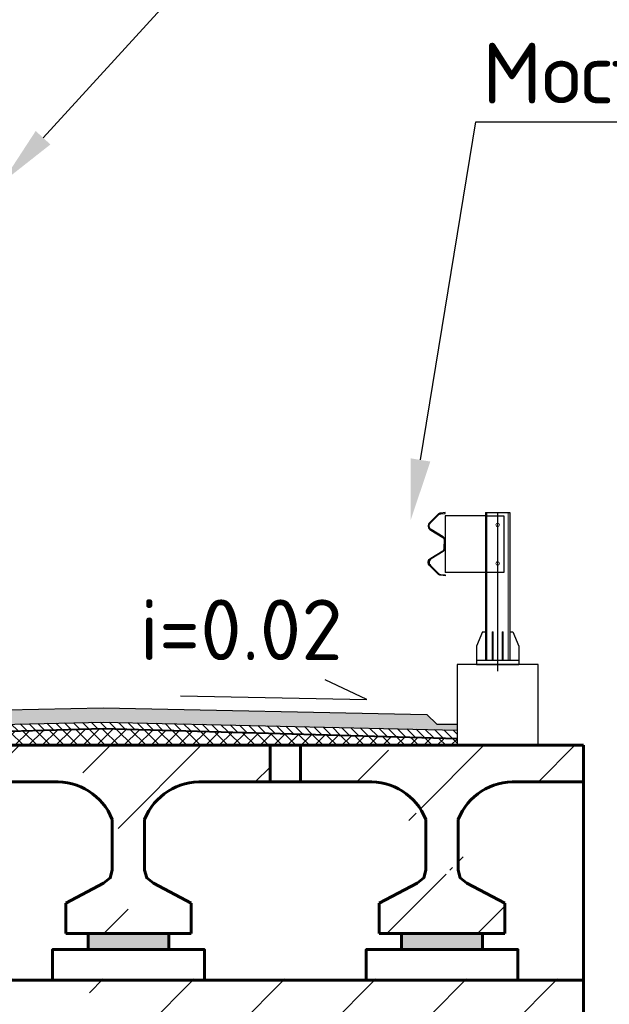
# Model space of a CAD drawing. Header units: millimetres. Extents: x 452087 to 582075, y 10891 to 81641.
# Tile 300 of 311: x 564893 to 567808, y 55256 to 60122. Entities that reach past the tile are written whole.
import ezdxf
from ezdxf import colors
from ezdxf.entities.mleader import LeaderData, LeaderLine
from ezdxf.enums import TextEntityAlignment as Align
from ezdxf.math import Vec2, Vec3

# ---------------------------------------------------------------- set-up
doc = ezdxf.new("R2010")
doc.units = ezdxf.units.MM
doc.layers.add('Non Print', color=7, linetype='Continuous', plot=False)
doc.layers.add('ГТО-2_Видовой экран', color=4, linetype='Continuous', plot=False)
for name, color, linetype, lineweight in [('ГТО-1_Линии', 7, 'Continuous', 25), ('ГТО-1_Линии основные', 3, 'Continuous', 60), ('ГТО-2_Бетон 0.6', 2, 'Continuous', 60), ('ГТО-2_Бетон_025', 7, 'Continuous', 25), ('ГТО-2_Бетон_060', 3, 'Continuous', 60), ('ГТО-2_Текст', 2, 'Continuous', 35), ('ГТО-2_Штриховка', 252, 'Continuous', 18)]:
    doc.layers.add(name, color=color, linetype=linetype, lineweight=lineweight)
for name, color, linetype in [('ГТО-2_Выноски', 7, 'Continuous'), ('ГТО-2_Размеры', 7, 'Continuous'), ('ОСК_Выноски', 7, 'Continuous')]:
    doc.layers.add(name, color=color, linetype=linetype)
doc.layers.add('ГТО-2_Штриховка_018', color=7, linetype='Continuous', lineweight=18, true_color=0x6b6b6b)
doc.styles.add('MOSOBL (isocpeur)', font='isocpeur.ttf')
doc.styles.add('RomanS', font='romans.shx', dxfattribs={"width": 0.7})

# ---------------------------------------------------------------- blocks, each defined once
blk = doc.blocks.new('*U506')
at = {"color": 7, "lineweight": 25, "ltscale": 100}
blk.add_line((12.12235261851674, -4.453533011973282e-15), (2.608070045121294e-16, 2.671515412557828e-46), dxfattribs=at)
at = {"color": 3, "lineweight": 60, "ltscale": 100}
for p, q in [((9.122352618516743, -3.351387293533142e-15), (6.122352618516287, -3.000000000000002)), ((12.12235261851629, -3.000000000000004), (9.122352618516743, -3.351387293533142e-15))]:
    blk.add_line(p, q, dxfattribs=at)
at = {"color": 2, "lineweight": 35, "ltscale": 100}
for p, q in [((9.122352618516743, -3.351387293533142e-15), (9.12235261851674, -7.995848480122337)), ((9.12235261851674, -7.995848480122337), (28.83584353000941, -7.995848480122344))]:
    blk.add_line(p, q, dxfattribs=at)
at = {"color": 2, "ltscale": 100, "style": 'RomanS', "width": 0.8, "flags": 8}
for tag, p in [('OTMETKA', (26.52636689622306, -4.995848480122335)), ('OTMETKA_2', (12.35340571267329, -10.99584848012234))]:
    blk.add_attdef(tag, text='', height=3, dxfattribs=at).set_placement(p, align=Align.MIDDLE_RIGHT)
blk = doc.blocks.new('*U500')
at = {"color": 2, "lineweight": 35, "ltscale": 100}
for p, q in [((9.122352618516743, -4.086151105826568e-15), (9.122352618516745, 7.99584848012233)), ((9.122352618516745, 7.99584848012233), (23.11826851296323, 7.995848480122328))]:
    blk.add_line(p, q, dxfattribs=at)
at = {"color": 3, "lineweight": 60, "ltscale": 100}
for p, q in [((9.122352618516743, -4.086151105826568e-15), (6.122352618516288, 2.999999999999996)), ((12.12235261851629, 2.999999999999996), (9.122352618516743, -4.086151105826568e-15))]:
    blk.add_line(p, q, dxfattribs=at)
at = {"color": 7, "lineweight": 25, "ltscale": 100}
blk.add_line((12.12235261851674, -4.453533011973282e-15), (2.608070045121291e-16, -2.969022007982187e-15), dxfattribs=at)
at = {"color": 2, "ltscale": 100, "style": 'RomanS', "width": 0.8, "flags": 8}
for tag, p in [('OTMETKA', (26.52636689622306, 10.99584848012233)), ('OTMETKA_2', (12.35340571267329, 4.995848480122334))]:
    blk.add_attdef(tag, text='', height=3, dxfattribs=at).set_placement(p, align=Align.MIDDLE_RIGHT)
blk = doc.blocks.new('11-МО-ГОСТ 26804-86')
at = {"layer": 'Non Print', "ltscale": 0.25}
blk.add_line((0, 750.0000000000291), (0, -33.75085660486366), dxfattribs=at)
blk.add_lwpolyline([(60, 734.0000000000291), (0, 734.0000000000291), (-30, 734.0000000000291), (-30, 454.0000000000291), (60, 454)], dxfattribs=at)
at = {"layer": 'ГТО-1_Линии', "ltscale": 3}
for p, q in [((-60, 750.0000000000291), (-60, 20.00000000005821)), ((60, 750.0000000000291), (-60, 750.0000000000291)), ((60, 750.0000000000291), (60, 20.00000000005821)), ((60, 734.0000000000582), (260, 734.0000000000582)), ((260.0000000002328, 734.0000000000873), (260.0000000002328, 454)), ((60, 454), (260.0000000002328, 454.0000000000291)), ((-75, 160.0000000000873), (-105, 90.0000000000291)), ((-60, 160.0000000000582), (-75, 160.0000000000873)), ((75, 160.0000000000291), (60, 160.0000000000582)), ((75, 160.0000000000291), (105, 90.0000000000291)), ((-105, 90.0000000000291), (-105, 2.91038304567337e-11)), ((105, 90.0000000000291), (105, 2.91038304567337e-11)), ((105, 20.0000000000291), (-105, 20.0000000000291)), ((105, 0), (-105, 0))]:
    blk.add_line(p, q, dxfattribs=at)
at = {"layer": 'ГТО-1_Линии', "color": 251, "lineweight": 13}
for p, q in [((-52.6999999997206, 750.0000000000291), (-52.6999999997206, 20.00000000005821)), ((52.70000000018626, 750.0000000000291), (52.69999999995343, 20.00000000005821)), ((-26.99999999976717, 159.9999999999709), (-26.99999999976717, 20.0000000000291)), ((-26.99999999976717, 159.9999999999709), (-22.99999999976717, 159.9999999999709)), ((-23, 160), (-22.99999999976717, 20.0000000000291)), ((23, 160), (22.99999999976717, 20.0000000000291)), ((26.99999999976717, 159.9999999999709), (22.99999999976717, 159.9999999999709)), ((26.99999999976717, 159.9999999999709), (26.99999999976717, 20.0000000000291)), ((-22.99999999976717, 90.0000000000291), (-26.99999999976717, 90.0000000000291)), ((22.99999999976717, 90.0000000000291), (26.99999999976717, 90.0000000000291))]:
    blk.add_line(p, q, dxfattribs=at)
at = {"layer": 'ГТО-1_Линии'}
for points in [[(260.0000000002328, 594.0000000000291), (260.0000000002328, 614.0000000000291, -0.2636043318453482), (269.2341612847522, 630.2981101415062), (328.7938217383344, 665.9862993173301, 0.4893206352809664), (332.791101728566, 698.9071563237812), (293.4784727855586, 737.9137301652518, 0.1721257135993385), (280.7769491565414, 743.9023548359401), (260.0000000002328, 745.9800497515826), (260.0000000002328, 750.0000000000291), (281.1749640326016, 747.8825035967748, -0.1721257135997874), (296.2958254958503, 740.7531885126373), (335.6084544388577, 701.7466146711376, -0.489320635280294), (330.849787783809, 662.5551182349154), (271.290127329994, 626.8669290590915, 0.2636043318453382), (264.0000000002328, 614.0000000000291), (264.0000000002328, 594.0000000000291)], [(260.0000000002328, 594.0000000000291), (260.0000000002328, 574.0000000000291, 0.2636043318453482), (269.2341612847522, 557.701889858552), (328.7938217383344, 522.0137006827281, -0.4893206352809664), (332.791101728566, 489.092843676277), (293.4784727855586, 450.0862698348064, -0.1721257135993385), (280.7769491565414, 444.0976451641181), (260.0000000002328, 442.0199502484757), (260.0000000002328, 438.0000000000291), (281.1749640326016, 440.1174964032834, 0.1721257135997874), (296.2958254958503, 447.2468114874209), (335.6084544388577, 486.2533853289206, 0.489320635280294), (330.849787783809, 525.4448817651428), (271.290127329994, 561.1330709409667, -0.2636043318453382), (264.0000000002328, 574.0000000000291), (264.0000000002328, 594.0000000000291)]]:
    blk.add_lwpolyline(points, format="xyb", dxfattribs=at)
at = {"layer": 'ГТО-1_Линии', "color": 251, "lineweight": 13}
for centre in [(0, 689.0000000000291), (0, 499.0000000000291)]:
    blk.add_circle(centre, 9, dxfattribs=at)

msp = doc.modelspace()

# ---------------------------------------------------------------- hatches: boundary and pattern name
at = {"layer": 'ГТО-2_Штриховка'}
h = msp.add_hatch(dxfattribs=at)
h.set_pattern_fill('ANSI35', color=256, scale=100)
h.set_pattern_definition([(45, (-17131.31968537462, -1493781.435636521), (-449.0128060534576, 449.0128060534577), []), (45, (-16682.30668537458, -1493781.435636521), (-449.0128060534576, 449.0128060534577), [793.75, -158.75, 0, -158.75])])
h.paths.add_polyline_path([(560273.2214827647, 43536.13356297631), (555873.2214381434, 43536.13356297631), (555873.2214381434, 50536.13356297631), (560273.2214827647, 50536.13356297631)], flags=16)
h.paths.add_polyline_path([(560281.2805248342, 43016.74871506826), (560273.2214827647, 39436.13356297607), (555873.2214381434, 39436.13356297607), (555873.2214381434, 43016.74871506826)], flags=16)
h.paths.add_polyline_path([(554872.968093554, 43536.13350305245), (540981.2725301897, 43536.13350305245), (540981.2736709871, 54483.43255902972), (542281.2805679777, 55136.1322087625), (542273.2135639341, 56036.1336435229), (553581.0270930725, 56036.13355929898), (553581.0270930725, 55236.1322086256), (554881.2804858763, 54586.13220514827)], flags=16)
h.paths.add_polyline_path([(560273.2214827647, 38936.13356297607), (560273.2214827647, 35286.13356297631), (555873.2214381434, 35286.13356297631), (555873.2214381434, 38936.13356297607)], flags=16)
h.paths.add_polyline_path([(554872.9708407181, 43036.13350319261), (554872.9466847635, 36436.10977318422), (548209.3620094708, 36436.13356297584), (548381.027071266, 36436.13116695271), (547361.027071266, 36436.1322056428), (547361.027071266, 36221.13116695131), (547141.027071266, 36221.13116695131), (547141.027071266, 36006.13116695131), (546921.027071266, 36006.13116695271), (546921.027071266, 35791.13116695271), (546701.027071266, 35791.13116695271), (546701.027071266, 35576.13116695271), (546481.027071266, 35576.13116695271), (546481.027071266, 35361.13116695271), (546261.027071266, 35361.13116695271), (546261.027071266, 35146.13116695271), (546041.027071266, 35146.13116695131), (546041.027071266, 34931.13116695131), (545821.027071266, 34931.13116695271), (545821.027071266, 34716.13116695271), (545601.027071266, 34716.13116695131), (545601.027071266, 34501.13116695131), (545381.0270712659, 34501.13048828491), (545381.027071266, 34236.13288430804), (540981.2725636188, 34236.13392278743), (540981.2732830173, 43016.74904985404), (545681.028756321, 43018.3859230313), (545681.0254290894, 42519.44096055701), (546676.127090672, 42522.71935278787), (546685.9270947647, 43015.10946834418), (549681.7494186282, 43016.73224522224), (549680.3047668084, 42521.08010613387), (550681.0270927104, 42521.08010599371), (550681.0270927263, 43036.13350319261)], flags=16)
h.paths.add_polyline_path([(540981.2805232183, 54486.1322049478), (540981.3316056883, 42536.13214571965)], flags=16)
h.paths.add_polyline_path([(540331.2725636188, 56536.13356297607), (540331.2710828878, 56536.13218095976), (539481.2725636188, 56614.45591069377), (539481.2725636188, 43036.13492030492), (538481.2725636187, 43036.13355914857), (538473.4733017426, 31236.1367494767), (539891.2761879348, 31236.13674947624), (542691.2807846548, 29236.13210877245), (543991.2805248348, 29236.13210877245), (545491.2805248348, 30236.13210877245), (554953.2217425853, 30236.13346610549), (556153.4702828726, 31036.13346610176), (564473.4748290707, 31036.13356303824), (564473.2214398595, 53098.49185841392), (567681.0266682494, 54406.13356297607), (567681.0266682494, 55381.13356297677), (562673.2214827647, 55381.13356297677), (562673.2214827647, 56536.13356297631), (561545.9906047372, 56536.13220564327), (561545.9906047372, 56286.13356297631), (561245.9906047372, 56286.13220564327), (561245.9906047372, 51036.13220564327), (555745.9906047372, 51036.13356297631), (555745.9906047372, 56036.13220564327), (555700.283171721, 56036.13220564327), (555745.9906047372, 56286.13135064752), (555445.9906047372, 56286.13084831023), (555445.9906047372, 56536.13084831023)])
at = {"layer": 'ГТО-2_Штриховка_018'}
h = msp.add_hatch(color=256, dxfattribs=at)
h.dxf.hatch_style = 1
h.paths.add_polyline_path([(565306.0266682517, 56721.13220630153), (566906.0172842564, 56689.13239398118), (566956.0266682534, 56641.15061096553), (567056.0252306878, 56641.15061096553), (567055.9118359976, 56611.15320074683), (565306.0266682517, 56651.11820770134)])
h.paths.add_polyline_path([(563706.0360522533, 56689.13239398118), (565306.0266682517, 56721.13220630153), (565306.0266682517, 56651.11820770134), (563556.026668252, 56611.15056989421), (563556.0360522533, 56641.13220629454), (563656.0360522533, 56641.13220629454)])
h = msp.add_hatch(color=256, dxfattribs=at)
h.dxf.hatch_style = 1
h.paths.add_polyline_path([(565306.0266682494, 56721.13220630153), (566906.0172842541, 56689.13239398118), (566956.026668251, 56641.15061096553), (567056.0252306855, 56641.15061096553), (567055.9118359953, 56611.15320074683), (565306.0266682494, 56651.11820770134)])
h.paths.add_polyline_path([(563706.036052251, 56689.13239398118), (565306.0266682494, 56721.13220630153), (565306.0266682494, 56651.11820770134), (563556.0266682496, 56611.15056989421), (563556.036052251, 56641.13220629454), (563656.036052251, 56641.13220629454)])
h = msp.add_hatch(dxfattribs=at)
h.set_pattern_fill('ANSI31', color=256, scale=10, angle=90)
h.set_pattern_definition([(135, (-65455.9616176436, -142063.8677937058), (-22.45064030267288, -22.45064030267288), [])])
h.paths.add_polyline_path([(565306.0266682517, 56651.11820770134), (567056.0252306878, 56611.15061096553), (567056.0252306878, 56571.13428776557), (565306.0266682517, 56621.13424669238)])
h.paths.add_polyline_path([(565306.0266682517, 56651.11820770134), (565306.0266682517, 56621.13424669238), (563556.026668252, 56571.13424669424), (563556.026668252, 56611.15056989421)])
h = msp.add_hatch(dxfattribs=at)
h.set_pattern_fill('ANSI31', color=256, scale=10, angle=90)
h.set_pattern_definition([(135, (-65455.96161764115, -142063.8677937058), (-22.45064030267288, -22.45064030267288), [])])
h.paths.add_polyline_path([(565306.0266682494, 56651.11820770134), (567056.0252306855, 56611.15061096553), (567056.0252306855, 56571.13428776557), (565306.0266682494, 56621.13424669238)])
h.paths.add_polyline_path([(565306.0266682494, 56651.11820770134), (565306.0266682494, 56621.13424669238), (563556.0266682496, 56571.13424669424), (563556.0266682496, 56611.15056989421)])
h = msp.add_hatch(dxfattribs=at)
h.set_pattern_fill('ANSI37', color=256, scale=15)
h.set_pattern_definition([(45, (-65455.9616176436, -142063.8677937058), (-33.67596045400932, 33.67596045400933), []), (135, (-65455.9616176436, -142063.8677937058), (-33.67596045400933, -33.67596045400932), [])])
h.paths.add_polyline_path([(565306.0266682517, 56616.13220629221), (567056.0252306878, 56566.1322473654), (567056.0252306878, 56536.13220629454), (565431.0266682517, 56536.13220630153), (565306.0266682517, 56536.13220630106)])
h.paths.add_polyline_path([(565306.0266682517, 56616.13220629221), (565306.0266682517, 56536.13220629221), (563556.026668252, 56536.13220629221), (563556.026668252, 56566.13220629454)])
h = msp.add_hatch(dxfattribs=at)
h.set_pattern_fill('ANSI37', color=256, scale=15)
h.set_pattern_definition([(45, (-65455.96161764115, -142063.8677937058), (-33.67596045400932, 33.67596045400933), []), (135, (-65455.96161764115, -142063.8677937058), (-33.67596045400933, -33.67596045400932), [])])
h.paths.add_polyline_path([(565306.0266682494, 56616.13220629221), (567056.0252306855, 56566.1322473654), (567056.0252306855, 56536.13220629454), (565431.0266682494, 56536.13220630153), (565306.0266682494, 56536.13220630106)])
h.paths.add_polyline_path([(565306.0266682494, 56616.13220629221), (565306.0266682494, 56536.13220629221), (563556.0266682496, 56536.13220629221), (563556.0266682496, 56566.13220629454)])
h = msp.add_hatch(dxfattribs=at)
h.set_pattern_fill('ANSI35', color=256, scale=100)
h.set_pattern_definition([(45, (-66555.96157473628, -142063.8677937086), (-449.0128060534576, 449.0128060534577), []), (45, (-66106.94857473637, -142063.8677937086), (-449.0128060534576, 449.0128060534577), [793.75, -158.75, 0, -158.75])])
edge = h.paths.add_edge_path()
edge.add_line((565718.2819432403, 56348.25933442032), (566131.0266682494, 56356.13220629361))
edge.add_line((566131.0266682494, 56356.13220629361), (566131.0266682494, 56536.13220629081))
edge.add_line((566131.0266682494, 56536.13220629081), (564731.0266682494, 56536.13220629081))
edge.add_line((564731.0266682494, 56536.13220629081), (564731.0266682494, 56356.13220629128))
edge.add_line((564731.0266682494, 56356.13220629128), (565074.2727526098, 56356.46004291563))
edge.add_arc((565074.2727526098, 56057.86921539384), 298.5908275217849, 22.048447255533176, 79.20014833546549, ccw=False)
edge.add_line((565511.0266682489, 55918.42168581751), (565511.0266682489, 56169.95736131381))
edge.add_arc((565787.7805838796, 56057.86921541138), 298.5908275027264, 103.45935072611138, 157.9515527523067, ccw=False)
edge.add_line((565351.0266682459, 56169.95736133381), (565351.0266682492, 55918.42168581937))
edge.add_line((565554.2272145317, 55854.30676657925), (565521.1857397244, 55880.77729568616))
edge.add_line((565521.1857397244, 55880.77729568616), (565511.0266682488, 55918.42168581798))
edge.add_line((565307.8261219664, 55854.30676657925), (565340.8675967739, 55880.77729568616))
edge.add_line((565340.8675967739, 55880.77729568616), (565351.0266682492, 55918.42168581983))
edge.add_line((565307.8261219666, 55854.30676657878), (565121.0266682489, 55756.13220629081))
edge.add_line((565121.0266682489, 55756.13220629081), (565121.0266682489, 55606.13220629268))
edge.add_line((565121.0266682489, 55606.13220629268), (565741.0266682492, 55606.13220629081))
edge.add_line((565741.026668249, 55606.13220629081), (565741.0266682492, 55756.13220629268))
edge.add_line((565741.0266682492, 55756.13220629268), (565554.227214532, 55854.30676657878))
h = msp.add_hatch(dxfattribs=at)
h.set_pattern_fill('ANSI35', color=256, scale=100)
h.set_pattern_definition([(45, (-66055.96157473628, -142063.8677937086), (-449.0128060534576, 449.0128060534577), []), (45, (-65606.94857473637, -142063.8677937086), (-449.0128060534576, 449.0128060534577), [793.75, -158.75, 0, -158.75])])
edge = h.paths.add_edge_path()
edge.add_line((567351.768812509, 56356.13220629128), (567681.0266682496, 56356.13220629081))
edge.add_line((567681.0266682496, 56356.13220629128), (567681.0266682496, 56536.13220629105))
edge.add_line((567681.0266682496, 56536.13220629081), (566281.0266682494, 56536.13220629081))
edge.add_line((566281.0266682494, 56536.13220629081), (566281.0266682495, 56356.13220629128))
edge.add_line((566281.0266682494, 56356.13220629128), (566638.2609812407, 56356.13220629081))
edge.add_arc((567337.780583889, 56057.86921539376), 298.5908275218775, 447.31485417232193, 517.951552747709, ccw=False)
edge.add_arc((566624.2727526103, 56057.86921539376), 298.5908275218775, 382.0484472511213, 452.68514582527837, ccw=False)
edge.add_line((566901.0266682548, 56169.95736131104), (566901.0266682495, 55918.42168581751))
edge.add_line((567061.0266682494, 55918.42168581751), (567061.0266682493, 56169.95736132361))
edge.add_line((567104.2272145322, 55854.30676657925), (567071.1857397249, 55880.77729568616))
edge.add_line((567071.1857397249, 55880.77729568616), (567061.0266682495, 55918.42168581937))
edge.add_line((566857.8261219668, 55854.30676657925), (566890.8675967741, 55880.77729568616))
edge.add_line((566890.8675967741, 55880.77729568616), (566901.0266682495, 55918.42168581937))
edge.add_line((566857.8261219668, 55854.30676657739), (566671.0266682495, 55756.13220629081))
edge.add_line((566671.0266682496, 55756.13220629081), (566671.0266682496, 55606.13220629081))
edge.add_line((566671.0266682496, 55606.13220629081), (567291.0266682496, 55606.13220629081))
edge.add_line((567291.0266682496, 55606.13220629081), (567291.0266682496, 55756.13220629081))
edge.add_line((567291.0266682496, 55756.13220629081), (567104.2272145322, 55854.30676657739))
h = msp.add_hatch(color=256, dxfattribs=at)
h.dxf.hatch_style = 1
h.paths.add_polyline_path([(566781.0266682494, 55526.13220629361), (566781.0266682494, 55606.13220629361), (567181.0266682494, 55606.13220629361), (567181.0266682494, 55526.13220629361)])
h.paths.add_polyline_path([(565231.0266682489, 55526.13220629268), (565231.0266682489, 55606.13220629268), (565631.0266682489, 55606.13220629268), (565631.0266682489, 55526.13220629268)])
h.paths.add_polyline_path([(563681.0266682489, 55606.13220629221), (564081.0266682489, 55606.13220629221), (564081.0266682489, 55526.13220629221), (563681.0266682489, 55526.13220629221)])

# ---------------------------------------------------------------- linework, layer by layer
at = {"layer": 'ГТО-2_Бетон 0.6'}
for p, q in [((564981.0267111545, 56536.13220629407, 8.159861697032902e-09), (564831.0267111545, 56536.13220629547, 8.159861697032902e-09)), ((565681.0267111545, 56536.13220629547, 8.159861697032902e-09), (564981.0267111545, 56536.13220629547, 8.159861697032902e-09)), ((566381.0267111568, 56536.13220629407, 8.159861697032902e-09), (565181.0267111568, 56536.13220630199, 8.159861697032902e-09)), ((566381.0267111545, 56536.13220629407, 8.159861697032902e-09), (565181.0267111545, 56536.13220630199, 8.159861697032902e-09)), ((567681.0266682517, 56536.13220629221, 8.159861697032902e-09), (565431.0266682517, 56536.13220630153, 8.159861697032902e-09)), ((567681.0266682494, 56536.13220629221, 8.159861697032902e-09), (565431.0266682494, 56536.13220630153, 8.159861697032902e-09)), ((565681.0267111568, 56536.13220629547, 8.159861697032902e-09), (566381.0267111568, 56536.13220629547, 8.159861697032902e-09)), ((565681.0267111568, 56536.13220629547, 8.159861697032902e-09), (566381.0267111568, 56536.13220629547, 8.159861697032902e-09)), ((565681.0267111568, 56536.13220629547, 8.159861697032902e-09), (566381.0267111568, 56536.13220629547, 8.159861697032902e-09)), ((565681.0267111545, 56536.13220629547, 8.159861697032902e-09), (566381.0267111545, 56536.13220629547, 8.159861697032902e-09)), ((565681.0267111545, 56536.13220629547, 8.159861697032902e-09), (566381.0267111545, 56536.13220629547, 8.159861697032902e-09)), ((565681.0267111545, 56536.13220629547, 8.159861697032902e-09), (566381.0267111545, 56536.13220629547, 8.159861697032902e-09)), ((566131.0266682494, 56536.13220629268, 8.159861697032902e-09), (566131.0266682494, 56356.13220629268, 8.159861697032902e-09)), ((566281.0266682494, 56536.13220629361, 8.159861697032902e-09), (566281.0266682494, 56356.13220629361, 8.159861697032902e-09)), ((567681.0266682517, 56536.13220629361, 8.159861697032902e-09), (567681.0266682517, 56356.13220629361, 8.159861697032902e-09)), ((567681.0266682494, 56536.13220629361, 8.159861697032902e-09), (567681.0266682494, 56356.13220629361, 8.159861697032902e-09)), ((564731.0266682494, 56356.13220629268, 8.159861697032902e-09), (565060.2845239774, 56356.13220629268, 8.159861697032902e-09)), ((566131.0266682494, 56356.13220629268, 8.159861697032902e-09), (565801.7688125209, 56356.13220629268, 8.159861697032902e-09)), ((566281.0266682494, 56356.13220629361, 8.159861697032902e-09), (566131.0266682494, 56356.13220629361, 8.159861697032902e-09)), ((566281.0266682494, 56356.13220629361, 8.159861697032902e-09), (566610.2845239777, 56356.13220629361, 8.159861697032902e-09)), ((567681.0266682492, 56356.13220629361, 8.159861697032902e-09), (567351.7688125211, 56356.13220629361, 8.159861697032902e-09)), ((565351.0266682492, 55918.42168581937, 8.159861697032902e-09), (565351.0266682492, 56169.95736132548, 8.159861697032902e-09)), ((565511.0266682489, 55918.42168581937, 8.159861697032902e-09), (565511.0266682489, 56169.95736132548, 8.159861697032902e-09)), ((566901.0266682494, 55918.4216858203, 8.159861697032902e-09), (566901.0266682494, 56169.95736132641, 8.159861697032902e-09)), ((567061.0266682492, 55918.4216858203, 8.159861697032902e-09), (567061.0266682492, 56169.95736132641, 8.159861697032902e-09)), ((565121.0266682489, 55756.13220629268, 8.159861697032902e-09), (565307.8261219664, 55854.30676657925, 8.159861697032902e-09)), ((565741.0266682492, 55756.13220629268, 8.159861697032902e-09), (565554.2272145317, 55854.30676657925, 8.159861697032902e-09)), ((566671.0266682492, 55756.13220629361, 8.159861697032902e-09), (566857.8261219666, 55854.30676658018, 8.159861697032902e-09)), ((567291.0266682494, 55756.13220629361, 8.159861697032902e-09), (567104.227214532, 55854.30676658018, 8.159861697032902e-09)), ((565121.0266682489, 55606.13220629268, 8.159861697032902e-09), (565121.0266682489, 55756.13220629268, 8.159861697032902e-09)), ((565741.0266682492, 55606.13220629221, 8.159861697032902e-09), (565741.0266682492, 55756.13220629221, 8.159861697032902e-09)), ((566671.0266682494, 55606.13220629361, 8.159861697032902e-09), (566671.0266682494, 55756.13220629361, 8.159861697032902e-09)), ((567291.0266682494, 55606.13220629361, 8.159861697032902e-09), (567291.0266682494, 55756.13220629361, 8.159861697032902e-09)), ((565741.0266682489, 55606.13220629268, 8.159861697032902e-09), (565121.0266682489, 55606.13220629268, 8.159861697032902e-09)), ((567291.0266682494, 55606.13220629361, 8.159861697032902e-09), (566671.0266682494, 55606.13220629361, 8.159861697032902e-09)), ((567181.0266682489, 55376.13220629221, 8.159861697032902e-09), (563181.0266682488, 55376.13220644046, 8.159861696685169e-09)), ((567681.0266682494, 55376.13220629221, 8.159861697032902e-09), (563181.0266682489, 55376.1322056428, 8.159861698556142e-09))]:
    msp.add_line(p, q, dxfattribs=at)
at = {"layer": 'ГТО-2_Бетон 0.6', "elevation": 8.159861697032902e-09}
for points in [[(567681.0266682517, 56536.13220629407), (567681.0266682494, 55949.88563407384)], [(565307.8261219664, 55854.30676657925), (565340.8675967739, 55880.77729568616), (565351.0266682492, 55918.42168581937)], [(565554.2272145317, 55854.30676657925), (565521.1857397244, 55880.77729568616), (565511.0266682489, 55918.42168581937)], [(566857.8261219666, 55854.30676658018), (566890.8675967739, 55880.77729568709), (566901.0266682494, 55918.4216858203)], [(567104.227214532, 55854.30676658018), (567071.1857397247, 55880.77729568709), (567061.0266682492, 55918.4216858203)], [(565631.0266682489, 55606.13220629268), (565231.0266682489, 55606.13220629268), (565231.0266682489, 55526.13220629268), (565631.0266682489, 55526.13220629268), (565631.0266682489, 55606.13220629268)], [(567181.0266682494, 55606.13220629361), (566781.0266682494, 55606.13220629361), (566781.0266682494, 55526.13220629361), (567181.0266682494, 55526.13220629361), (567181.0266682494, 55606.13220629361)], [(565231.0266682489, 55526.13220629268), (565056.0266682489, 55526.13220629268), (565056.0266682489, 55376.13220629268)], [(565631.0266682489, 55526.13220629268), (565806.0266682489, 55526.13220629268), (565806.0266682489, 55376.13220629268), (565056.0266682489, 55376.13220629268)], [(566781.0266682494, 55526.13220629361), (566606.0266682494, 55526.13220629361), (566606.0266682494, 55376.13220629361)], [(567181.0266682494, 55526.13220629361), (567356.0266682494, 55526.13220629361), (567356.0266682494, 55376.13220629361), (566606.0266682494, 55376.13220629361)]]:
    msp.add_lwpolyline(points, dxfattribs=at)
at = {"layer": 'ГТО-2_Бетон 0.6', "elevation": 8.159861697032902e-09, "flags": 128}
msp.add_lwpolyline([(567681.0266682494, 56356.13220629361), (567681.0266682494, 54406.13220629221), (564481.280481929, 53101.77707301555)], dxfattribs=at)
at = {"layer": 'ГТО-2_Бетон 0.6'}
for centre, start, end in [((565074.2727526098, 56057.86921539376, 8.159861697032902e-09), 22.04844725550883, 92.68514582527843), ((565787.7805838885, 56057.86921539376, 8.159861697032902e-09), 87.3148541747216, 157.9515527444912), ((566624.27275261, 56057.86921539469, 8.159861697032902e-09), 22.04844725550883, 92.68514582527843), ((567337.7805838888, 56057.86921539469, 8.159861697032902e-09), 87.31485416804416, 157.9515527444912)]:
    msp.add_arc(centre, 298.5908275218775, start, end, dxfattribs=at)
at = {"layer": 'ГТО-2_Бетон_025'}
for p, q in [((567456.0252306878, 56936.13220629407, 8.159861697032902e-09), (567056.0252306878, 56936.13220629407, 8.159861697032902e-09)), ((567056.0252306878, 56936.13220629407, 8.159861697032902e-09), (567056.0252306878, 56536.13220629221, 8.159861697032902e-09)), ((567456.0252306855, 56936.13220629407, 8.159861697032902e-09), (567056.0252306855, 56936.13220629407, 8.159861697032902e-09)), ((567056.0252306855, 56936.13220629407, 8.159861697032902e-09), (567056.0252306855, 56536.13220629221, 8.159861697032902e-09)), ((567456.0252306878, 56536.13220629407, 8.159861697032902e-09), (567456.0252306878, 56936.13220629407, 8.159861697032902e-09)), ((567456.0252306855, 56536.13220629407, 8.159861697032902e-09), (567456.0252306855, 56936.13220629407, 8.159861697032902e-09))]:
    msp.add_line(p, q, dxfattribs=at)
at = {"layer": 'ГТО-2_Бетон_025', "elevation": 8.159861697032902e-09}
for points in [[(563556.0360522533, 56641.13220629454), (563656.0360522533, 56641.13220629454), (563706.0360522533, 56689.13239398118), (565306.026668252, 56721.13220630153), (566906.0172842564, 56689.13239398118), (566956.0266682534, 56641.15061096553), (567056.0266682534, 56641.15061096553)], [(563556.036052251, 56641.13220629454), (563656.036052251, 56641.13220629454), (563706.036052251, 56689.13239398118), (565306.0266682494, 56721.13220630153), (566906.0172842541, 56689.13239398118), (566956.026668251, 56641.15061096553), (567056.026668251, 56641.15061096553)], [(563556.026668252, 56611.15056989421), (565306.026668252, 56651.11820770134), (567056.0252306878, 56611.15061096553)], [(563556.0266682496, 56611.15056989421), (565306.0266682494, 56651.11820770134), (567056.0252306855, 56611.15061096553)], [(567056.0266682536, 56566.13220629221), (565306.0266682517, 56616.13220629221), (563556.026668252, 56566.13220629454)], [(567056.026668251, 56566.13220629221), (565306.0266682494, 56616.13220629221), (563556.0266682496, 56566.13220629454)]]:
    msp.add_lwpolyline(points, dxfattribs=at)
at = {"layer": 'ГТО-2_Бетон_060'}
for p, q in [((564981.0267111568, 56536.13220629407, 8.159861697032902e-09), (564831.0267111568, 56536.13220629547, 8.159861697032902e-09)), ((565681.0267111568, 56536.13220629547, 8.159861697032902e-09), (564981.0267111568, 56536.13220629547, 8.159861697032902e-09))]:
    msp.add_line(p, q, dxfattribs=at)
at = {"layer": 'ГТО-2_Бетон_060', "color": 3}
for p, q in [((565681.0267111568, 56536.13220629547, 8.159861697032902e-09), (564981.0267111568, 56536.13220629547, 8.159861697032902e-09)), ((565681.0267111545, 56536.13220629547, 8.159861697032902e-09), (564981.0267111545, 56536.13220629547, 8.159861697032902e-09))]:
    msp.add_line(p, q, dxfattribs=at)
at = {"layer": 'ГТО-2_Видовой экран', "color": 1, "elevation": 8.159861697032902e-09}
msp.add_lwpolyline([(567681.0266682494, 56536.13220629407), (566556.0266682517, 56536.13220629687)], dxfattribs=at)
at = {"layer": 'ГТО-2_Штриховка_018'}
for p, q in [((565305.8838693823, 56621.13016672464, 8.159861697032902e-09), (563555.8838693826, 56571.13016672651, 8.159861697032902e-09)), ((565305.8838693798, 56621.13016672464, 8.159861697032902e-09), (563555.88386938, 56571.13016672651, 8.159861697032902e-09)), ((567056.1680295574, 56571.13020779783, 8.159861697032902e-09), (565306.1694671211, 56621.13016672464, 8.159861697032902e-09)), ((567056.1680295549, 56571.13020779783, 8.159861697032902e-09), (565306.1694671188, 56621.13016672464, 8.159861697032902e-09))]:
    msp.add_line(p, q, dxfattribs=at)
at = {"layer": 'ОСК_Выноски', "ltscale": 50}
for p, q in [((566608.8117805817, 56762.64518103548, 8.159861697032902e-09), (566403.2878997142, 56859.04045079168, 8.159861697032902e-09)), ((566608.8117805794, 56762.64518103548, 8.159861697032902e-09), (566403.2878997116, 56859.04045079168, 8.159861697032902e-09)), ((565688.6911322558, 56781.04759400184, 8.159861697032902e-09), (566608.8117805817, 56762.64518103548, 8.159861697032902e-09)), ((565688.6911322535, 56781.04759400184, 8.159861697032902e-09), (566608.8117805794, 56762.64518103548, 8.159861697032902e-09))]:
    msp.add_line(p, q, dxfattribs=at)

# ---------------------------------------------------------------- block references
at = {"layer": 'ГТО-1_Линии основные', "xscale": -1}
for p in [(567256.0252306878, 56936.13220629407, 8.159861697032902e-09), (567256.0252306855, 56936.13220629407, 8.159861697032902e-09)]:
    msp.add_blockref('11-МО-ГОСТ 26804-86', p, dxfattribs=at)
at = {"layer": 'ГТО-2_Бетон 0.6'}
ref = msp.add_blockref('*U506', (563181.0266682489, 55376.13220644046, 8.159861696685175e-09), dxfattribs=dict(at, xscale=100, yscale=100, zscale=100))
ref.add_attrib('OTMETKA', '631,340', dxfattribs={"layer": '0', "color": 2, "ltscale": 100, "height": 300, "style": 'RomanS', "width": 0.8}).set_placement((565822.2347864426, 54876.54735842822, 8.159861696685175e-09), align=Align.MIDDLE_RIGHT)
at = {"layer": 'ГТО-2_Размеры'}
ref = msp.add_blockref('*U500', (567355.133074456, 54406.13220564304), dxfattribs=dict(at, xscale=100, yscale=100, zscale=100))
ref.add_attrib('OTMETKA', '630,370', dxfattribs={"layer": '0', "color": 2, "ltscale": 100, "height": 300, "style": 'RomanS', "width": 0.8}).set_placement((569996.3411926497, 55505.71705365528), align=Align.MIDDLE_RIGHT)

# ---------------------------------------------------------------- texts
at = {"layer": 'ГТО-2_Текст', "char_height": 300, "attachment_point": 3, "style": 'MOSOBL (isocpeur)'}
for insert in [(566489.8907410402, 57257.07061095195, 8.159861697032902e-09), (566489.8907410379, 57257.07061095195, 8.159861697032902e-09)]:
    msp.add_mtext_dynamic_manual_height_columns('i=0.02', width=983.8960313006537, gutter_width=12.5, heights=[0], dxfattribs=dict(at, insert=insert))

# ---------------------------------------------------------------- leaders
at = {"layer": 'ГТО-2_Выноски'}
ml = msp.add_multileader_mtext('Standard', dxfattribs=at)
ml.set_content('{\\C2;Ось автодорожного переезда}', color=256, style='MOSOBL (isocpeur)')
ml.set_leader_properties(color=7, lineweight=25)
ml.build(insert=Vec2(0, 0))
ml.multileader.update_dxf_attribs({"has_dogleg": 0, "text_left_attachment_type": 6, "text_right_attachment_type": 6, "dogleg_length": 0, "arrow_head_size": 300})
ctx = ml.context
ctx.base_point, ctx.char_height, ctx.arrow_head_size, ctx.landing_gap_size, ctx.plane_origin = Vec3(565971.7135054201, 60591.65903419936), 300, 300, 0, Vec3(573211.3605475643, 58455.67838735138)
ctx.left_attachment, ctx.right_attachment = 6, 6
notes = []
notes.append((ctx, [(1, (1, 1, 0), (565971.7135054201, 60591.65903419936), (1, 0), 0, [(0, [(564806.2804819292, 59317.52671641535)], 0, [])])]))
ctx.mtext.insert, ctx.mtext.flow_direction = Vec3(565971.7135054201, 60981.65903419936), 5
ml = msp.add_multileader_mtext('Standard', dxfattribs=at)
ml.set_content('{\\C2;Мостовое ограждение\\Pбарьерное}', color=256, style='MOSOBL (isocpeur)')
ml.set_leader_properties(color=7, lineweight=25)
ml.build(insert=Vec2(0, 0))
ml.multileader.update_dxf_attribs({"has_dogleg": 0, "text_left_attachment_type": 6, "text_right_attachment_type": 6, "dogleg_length": 0, "arrow_head_size": 300})
ctx = ml.context
ctx.base_point, ctx.char_height, ctx.arrow_head_size, ctx.landing_gap_size, ctx.plane_origin = Vec3(567148.0785805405, 59618.22765538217), 300, 300, 0, Vec3(575959.9310168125, 60833.00256260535)
ctx.left_attachment, ctx.right_attachment, ctx.text_align_type = 6, 6, 1
notes.append((ctx, [(1, (1, 1, 0), (567148.0785805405, 59618.22765538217), (1, 0), 0, [(0, [(566826.2821929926, 57650.24786816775)], 0, [])])]))
ctx.mtext.insert, ctx.mtext.width, ctx.mtext.alignment, ctx.mtext.flow_direction = Vec3(569188.0785805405, 60008.22765538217), 4094.717230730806, 2, 5
for ctx, leaders in notes:
    for number, flags, end, landing, length, lines in leaders:
        leader = LeaderData()
        leader.index, (leader.has_last_leader_line, leader.has_dogleg_vector, leader.attachment_direction) = number, flags
        leader.last_leader_point, leader.dogleg_vector, leader.dogleg_length = Vec3(end), Vec3(landing), length
        for number, points, colour, breaks in lines:
            line = LeaderLine()
            line.index, line.vertices, line.color, line.breaks = number, Vec3.list(points), colors.encode_raw_color(colour), breaks
            leader.lines.append(line)
        ctx.leaders.append(leader)

doc.saveas('drawing.dxf')
